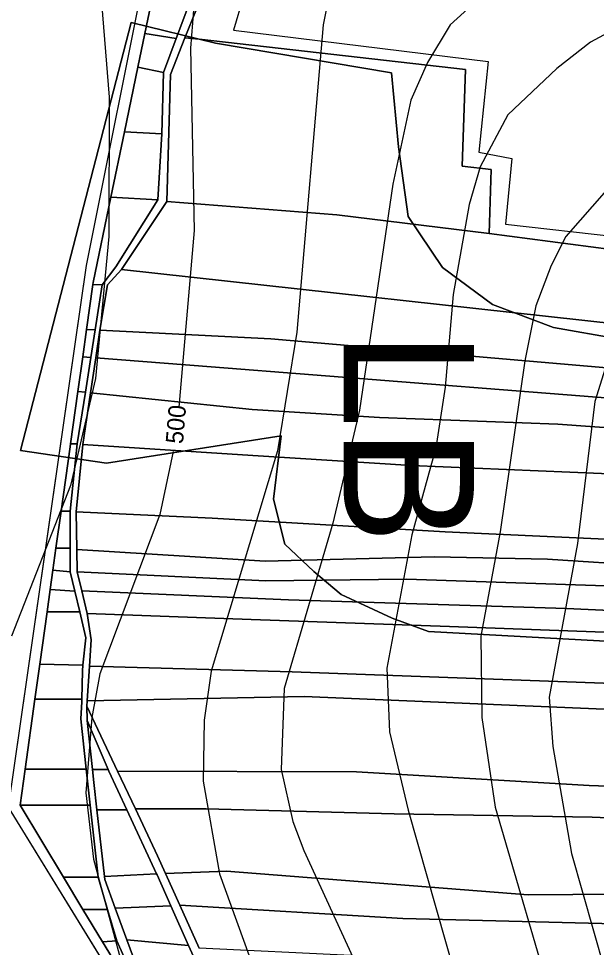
# Model space of a CAD drawing. Extents: x -510989 to -501240, y -1184665 to -1176089.
# Drawn here: x -510627.5 to -510428, y -1179852.4 to -1179531.8 of the extents above; entities that cross this region are included whole.
import ezdxf

# ---------------------------------------------------------------- set-up
doc = ezdxf.new("R2010")
doc.units = 0
for name, color, linetype in [('lesni_pozemek', 7, 'Continuous'), ('orna_puda', 7, 'Continuous'), ('ostatni_plocha_x_ostatni_komunikace', 7, 'Continuous'), ('popis', 7, 'Continuous'), ('STAV_systematicke_odvodneni', 7, 'Continuous'), ('STAV_USES', 7, 'Continuous'), ('vrstevnice_01', 7, 'Continuous'), ('vrstevnice_02', 7, 'Continuous'), ('vrstevnice_04', 7, 'Continuous')]:
    doc.layers.add(name, color=color, linetype=linetype)

msp = doc.modelspace()

# ---------------------------------------------------------------- linework, layer by layer
at = {"layer": 'lesni_pozemek'}
for points in [[(-510568.73, -1179527.04), (-510573.14, -1179538.64), (-510583.93, -1179536.95), (-510581.4, -1179524.72)], [(-510573.14, -1179538.64), (-510577.49, -1179550.44), (-510586.35, -1179548.64), (-510583.93, -1179536.95)], [(-510565.2, -1179538.93), (-510473.22, -1179549.43), (-510474.37, -1179582.77), (-510464.39, -1179583.91), (-510465, -1179606.05), (-510517.59, -1179599.58), (-510576.37, -1179594.9), (-510575, -1179551.17), (-510570.14, -1179538.42)], [(-510577.49, -1179550.44), (-510578.06, -1179571.56), (-510590.97, -1179570.95), (-510586.35, -1179548.64)], [(-510578.06, -1179571.56), (-510579.39, -1179594.43), (-510595.65, -1179593.51), (-510590.97, -1179570.95)], [(-510579.39, -1179594.43), (-510593.97, -1179617.53), (-510598.64, -1179623.66), (-510601.83, -1179623.63), (-510601.73, -1179622.9), (-510595.65, -1179593.51)], [(-510576.37, -1179594.9), (-510517.59, -1179599.58), (-510465, -1179606.05), (-510415.93, -1179612.44), (-510396.14, -1179615.98), (-510382.4, -1179616.2), (-510382.4, -1179639.16), (-510407.93, -1179638.62), (-510591.93, -1179618.39)], [(-510596.76, -1179623.73), (-510591.93, -1179618.39), (-510407.93, -1179638.62), (-510382.4, -1179639.16), (-510328.6, -1179640.31), (-510331.01, -1179652.14), (-510330.27, -1179659.72), (-510408.48, -1179653.8), (-510540.47, -1179642.33), (-510599.46, -1179639.33)], [(-510601.83, -1179623.63), (-510598.64, -1179623.66), (-510601.08, -1179639.25), (-510604, -1179639.1)], [(-510604, -1179639.1), (-510601.08, -1179639.25), (-510602.57, -1179648.79), (-510605.33, -1179648.57)], [(-510540.47, -1179642.33), (-510408.48, -1179653.8), (-510330.27, -1179659.72), (-510319.7, -1179660.52), (-510318.82, -1179671.97), (-510373.67, -1179666.75), (-510455.68, -1179660.32), (-510560.96, -1179652.05), (-510600.88, -1179648.92), (-510599.46, -1179639.33)], [(-510605.33, -1179648.57), (-510602.57, -1179648.79), (-510604.45, -1179660.75), (-510607, -1179660.49)], [(-510600.88, -1179648.92), (-510560.96, -1179652.05), (-510455.68, -1179660.32), (-510373.67, -1179666.75), (-510318.82, -1179671.97), (-510310.3, -1179671.97), (-510300.15, -1179683.21), (-510371.19, -1179676.91), (-510441.31, -1179671.81), (-510502.95, -1179669.48), (-510546.86, -1179666.72), (-510602.66, -1179660.94)], [(-510607, -1179660.49), (-510604.45, -1179660.75), (-510607.25, -1179678.65), (-510609.54, -1179678.65)], [(-510546.86, -1179666.72), (-510502.95, -1179669.48), (-510441.31, -1179671.81), (-510371.19, -1179676.91), (-510300.15, -1179683.21), (-510292.35, -1179691.85), (-510293.7, -1179699.68), (-510351.52, -1179695.17), (-510426.28, -1179688.82), (-510491.91, -1179686.11), (-510546.67, -1179682.57), (-510605.29, -1179678.77), (-510602.66, -1179660.94)], [(-510607.25, -1179678.65), (-510609.68, -1179701.83), (-510612.78, -1179701.83), (-510609.68, -1179679.64), (-510609.54, -1179678.65)], [(-510605.29, -1179678.77), (-510546.67, -1179682.57), (-510491.91, -1179686.11), (-510426.28, -1179688.82), (-510351.52, -1179695.17), (-510293.7, -1179699.68), (-510286.12, -1179721.89), (-510389.65, -1179713.12), (-510480.23, -1179708.99), (-510560.62, -1179704.3), (-510607.63, -1179702.01)], [(-510609.68, -1179701.83), (-510609.68, -1179714.64), (-510614.58, -1179714.64), (-510612.78, -1179701.83)], [(-510560.62, -1179704.3), (-510480.23, -1179708.99), (-510389.65, -1179713.12), (-510286.12, -1179721.89), (-510283.98, -1179732.07), (-510348.78, -1179722.43), (-510381.04, -1179721.52), (-510409.53, -1179720.72), (-510444.88, -1179718.4), (-510484.05, -1179717.6), (-510542.4, -1179719.12), (-510607.39, -1179715.04), (-510607.63, -1179702.01)], [(-510614.58, -1179714.64), (-510609.68, -1179714.64), (-510609.68, -1179722.77), (-510615.64, -1179722.23)], [(-510484.05, -1179717.6), (-510444.88, -1179718.4), (-510409.53, -1179720.72), (-510381.04, -1179721.52), (-510348.78, -1179722.43), (-510283.98, -1179732.07), (-510277.77, -1179741.89), (-510331.9, -1179731.78), (-510387.1, -1179728.9), (-510493.54, -1179725.36), (-510542.14, -1179725.88), (-510607.25, -1179722.81), (-510607.39, -1179715.04), (-510542.4, -1179719.12)], [(-510615.64, -1179722.23), (-510609.68, -1179722.77), (-510608.1, -1179729.41), (-510616.57, -1179728.87)], [(-510542.14, -1179725.88), (-510493.54, -1179725.36), (-510387.1, -1179728.9), (-510331.9, -1179731.78), (-510277.77, -1179741.89), (-510271.31, -1179750.37), (-510333.25, -1179740.22), (-510438.34, -1179735.46), (-510534.33, -1179732.44), (-510605.68, -1179729.34), (-510607.25, -1179722.81)], [(-510616.57, -1179728.87), (-510608.1, -1179729.41), (-510606.39, -1179736.6), (-510617.65, -1179736.6)], [(-510534.33, -1179732.44), (-510438.34, -1179735.46), (-510333.25, -1179740.22), (-510271.31, -1179750.37), (-510262.09, -1179758.56), (-510334.9, -1179746.88), (-510397.05, -1179744.63), (-510478.75, -1179741.67), (-510547.19, -1179739.19), (-510603.81, -1179737.14), (-510605.68, -1179729.34)], [(-510617.65, -1179736.6), (-510606.39, -1179736.6), (-510604.26, -1179745.51), (-510605.27, -1179754.98), (-510620.18, -1179754.65)], [(-510603.81, -1179737.14), (-510547.19, -1179739.19), (-510478.75, -1179741.67), (-510397.05, -1179744.63), (-510334.9, -1179746.88), (-510334.9, -1179754.69), (-510252.78, -1179766.83), (-510246.61, -1179775.7), (-510333.84, -1179764.55), (-510533.01, -1179757.29), (-510603.05, -1179755.31), (-510602.46, -1179746.27)], [(-510620.18, -1179754.65), (-510605.27, -1179754.98), (-510605.48, -1179756.93), (-510605.67, -1179766.72), (-510621.87, -1179766.72)], [(-510533.01, -1179757.29), (-510333.84, -1179764.55), (-510246.61, -1179775.7), (-510239.55, -1179785.86), (-510329.92, -1179774.2), (-510528.89, -1179765.83), (-510603.84, -1179767.32), (-510603.05, -1179755.31)], [(-510621.87, -1179766.72), (-510605.67, -1179766.72), (-510605.69, -1179767.69), (-510606.05, -1179773.51), (-510604.12, -1179790.88), (-510625.25, -1179790.88)], [(-510603.84, -1179767.32), (-510528.89, -1179765.83), (-510329.92, -1179774.2), (-510239.55, -1179785.86), (-510234.05, -1179793.77), (-510252.35, -1179805.72), (-510329.73, -1179800.08), (-510430.57, -1179796.56), (-510510.79, -1179791.82), (-510593.32, -1179791.57), (-510603.95, -1179769.08)], [(-510603.83, -1179774.13), (-510596.57, -1179791.05), (-510601.96, -1179791.05)], [(-510625.25, -1179790.88), (-510604.12, -1179790.88), (-510602.73, -1179803.35), (-510627, -1179803.35)], [(-510601.96, -1179791.05), (-510596.57, -1179791.05), (-510596.35, -1179791.54), (-510590.12, -1179804.91), (-510600.43, -1179804.91), (-510601.47, -1179795.45)], [(-510510.79, -1179791.82), (-510430.57, -1179796.56), (-510329.73, -1179800.08), (-510252.35, -1179805.72), (-510234.05, -1179793.77), (-510232.04, -1179799.6), (-510211.95, -1179806.09), (-510185.48, -1179826.82), (-510191.53, -1179829.57), (-510228.63, -1179823.76), (-510283.76, -1179816.92), (-510344.54, -1179810.98), (-510429.46, -1179807.46), (-510497.86, -1179806.26), (-510562.78, -1179804.53), (-510587.19, -1179804.53), (-510593.32, -1179791.57)], [(-510627, -1179803.35), (-510602.73, -1179803.35), (-510599.98, -1179828.12), (-510612.02, -1179828.12)], [(-510600.43, -1179804.91), (-510590.12, -1179804.91), (-510579.85, -1179826.95), (-510597.88, -1179827.94)], [(-510587.19, -1179804.53), (-510562.78, -1179804.53), (-510497.86, -1179806.26), (-510429.46, -1179807.46), (-510344.54, -1179810.98), (-510283.76, -1179816.92), (-510228.63, -1179823.76), (-510191.53, -1179829.57), (-510181.59, -1179842.23), (-510159.37, -1179852.14), (-510193.24, -1179849.02), (-510231.78, -1179843.38), (-510301.59, -1179836.73), (-510358.8, -1179833.62), (-510451.61, -1179834.23), (-510555.73, -1179826.08), (-510576.77, -1179826.84), (-510579.53, -1179820.74)], [(-510579.85, -1179826.95), (-510579.67, -1179827.34), (-510574.9, -1179838.01), (-510594.1, -1179838.9), (-510597.76, -1179828.96), (-510597.88, -1179827.94)], [(-510576.77, -1179826.84), (-510555.73, -1179826.08), (-510451.61, -1179834.23), (-510358.8, -1179833.62), (-510301.59, -1179836.73), (-510288.94, -1179847.02), (-510344.28, -1179843.5), (-510403.25, -1179844.78), (-510494.79, -1179842.4), (-510571.81, -1179837.81)], [(-510599.98, -1179828.12), (-510596.75, -1179839.27), (-510605.27, -1179839.27), (-510612.02, -1179828.12)], [(-510605.27, -1179839.27), (-510596.75, -1179839.27), (-510593.6, -1179850.13), (-510598.48, -1179850.49)], [(-510594.1, -1179838.9), (-510574.9, -1179838.01), (-510568.79, -1179851.7), (-510590.1, -1179849.75)], [(-510494.79, -1179842.4), (-510403.25, -1179844.78), (-510344.28, -1179843.5), (-510288.94, -1179847.02), (-510213.45, -1179855.48), (-510149.86, -1179858.04), (-510148.82, -1179865.93), (-510236.2, -1179864.71), (-510271.72, -1179860.67), (-510350.09, -1179857.04), (-510386.34, -1179858.17), (-510460.48, -1179857.7), (-510565.1, -1179852.67), (-510571.81, -1179837.81)], [(-510598.48, -1179850.49), (-510593.6, -1179850.13), (-510589.26, -1179859.95), (-510592.93, -1179859.68)], [(-510590.1, -1179849.75), (-510568.79, -1179851.7), (-510564.17, -1179862.06), (-510586.31, -1179860.05)]]:
    msp.add_lwpolyline(points, close=True, dxfattribs=at)
at = {"layer": 'orna_puda'}
msp.add_lwpolyline([(-510415.93, -1179612.44), (-510465, -1179606.05), (-510464.39, -1179583.91), (-510474.37, -1179582.77), (-510473.22, -1179549.43), (-510565.2, -1179538.93), (-510570.14, -1179538.42), (-510566.1, -1179528.58)], dxfattribs=at)
at = {"layer": 'ostatni_plocha_x_ostatni_komunikace'}
for points in [[(-510506, -1180185), (-510544, -1179990), (-510564, -1179913), (-510631, -1179804), (-510604, -1179617), (-510561, -1179402), (-510474, -1179263), (-510441, -1179151), (-510432, -1179041)], [(-510581.4, -1179524.72), (-510583.93, -1179536.95), (-510586.35, -1179548.64), (-510590.97, -1179570.95), (-510595.65, -1179593.51), (-510601.73, -1179622.9), (-510601.83, -1179623.63), (-510604, -1179639.1), (-510605.33, -1179648.57), (-510607, -1179660.49), (-510609.54, -1179678.65), (-510609.68, -1179679.64), (-510612.78, -1179701.83), (-510614.58, -1179714.64), (-510615.64, -1179722.23), (-510616.57, -1179728.87), (-510617.65, -1179736.6), (-510620.18, -1179754.65), (-510621.87, -1179766.72), (-510625.25, -1179790.88), (-510627, -1179803.35), (-510612.02, -1179828.12), (-510605.27, -1179839.27), (-510598.48, -1179850.49), (-510592.93, -1179859.68)], [(-510589.26, -1179859.95), (-510593.6, -1179850.13), (-510596.75, -1179839.27), (-510599.98, -1179828.12), (-510602.73, -1179803.35), (-510604.12, -1179790.88), (-510606.05, -1179773.51), (-510605.69, -1179767.69), (-510605.67, -1179766.72), (-510605.48, -1179756.93), (-510605.27, -1179754.98), (-510604.26, -1179745.51), (-510606.39, -1179736.6), (-510608.1, -1179729.41), (-510609.68, -1179722.77), (-510609.68, -1179714.64), (-510609.68, -1179701.83), (-510607.25, -1179678.65), (-510604.45, -1179660.75), (-510602.57, -1179648.79), (-510601.08, -1179639.25), (-510598.64, -1179623.66), (-510593.97, -1179617.53), (-510579.39, -1179594.43), (-510578.06, -1179571.56), (-510577.49, -1179550.44), (-510573.14, -1179538.64), (-510568.73, -1179527.04)], [(-510566.1, -1179528.58), (-510570.14, -1179538.42), (-510575, -1179551.17), (-510576.37, -1179594.9), (-510591.93, -1179618.39), (-510596.76, -1179623.73), (-510599.46, -1179639.33), (-510600.88, -1179648.92), (-510602.66, -1179660.94), (-510605.29, -1179678.77), (-510607.63, -1179702.01), (-510607.39, -1179715.04), (-510607.25, -1179722.81), (-510605.68, -1179729.34), (-510603.81, -1179737.14), (-510602.46, -1179746.27), (-510603.05, -1179755.31), (-510603.84, -1179767.32), (-510603.95, -1179769.08), (-510603.83, -1179774.13), (-510601.96, -1179791.05), (-510601.47, -1179795.45), (-510600.43, -1179804.91), (-510597.88, -1179827.94), (-510597.76, -1179828.96), (-510594.1, -1179838.9), (-510590.1, -1179849.75), (-510586.31, -1179860.05)], [(-510564.17, -1179862.06), (-510568.79, -1179851.7), (-510574.9, -1179838.01), (-510579.67, -1179827.34), (-510579.85, -1179826.95), (-510590.12, -1179804.91), (-510596.35, -1179791.54), (-510596.57, -1179791.05), (-510603.83, -1179774.13), (-510603.95, -1179769.08), (-510593.32, -1179791.57), (-510587.19, -1179804.53), (-510579.53, -1179820.74), (-510576.77, -1179826.84), (-510571.81, -1179837.81), (-510565.1, -1179852.67)]]:
    msp.add_lwpolyline(points, dxfattribs=at)
at = {"layer": 'popis'}
msp.add_lwpolyline([(-510525, -1180087.5), (-510544, -1179990), (-510564, -1179913), (-510597.5, -1179858.5), (-510631, -1179804), (-510617.5, -1179710.5), (-510604, -1179617), (-510582.5, -1179509.5), (-510561, -1179402), (-510517.5, -1179332.5), (-510474, -1179263), (-510457.5, -1179207), (-510441, -1179151), (-510432, -1179041)], dxfattribs=at)
at = {"layer": 'STAV_systematicke_odvodneni'}
for p, q in [((-510542.5, -1179499.64), (-510553.29, -1179535.82)), ((-510553.29, -1179535.82), (-510465.33, -1179546.61)), ((-510465.33, -1179546.61), (-510468.57, -1179577.93)), ((-510468.57, -1179577.93), (-510457.23, -1179580.08)), ((-510457.23, -1179580.08), (-510459.39, -1179602.76)), ((-510459.39, -1179602.76), (-510382.76, -1179611.4))]:
    msp.add_line(p, q, dxfattribs=at)
at = {"layer": 'STAV_USES'}
for p, q in [((-510626.8, -1179680.94), (-510588.6, -1179533.16)), ((-510588.6, -1179533.16), (-510626.8, -1179680.94)), ((-510588.6, -1179533.16), (-510559.47, -1179540.33)), ((-510559.47, -1179540.33), (-510588.6, -1179533.16)), ((-510559.47, -1179540.33), (-510498.81, -1179550.53)), ((-510498.81, -1179550.53), (-510559.47, -1179540.33)), ((-510498.81, -1179550.53), (-510496.38, -1179576.08)), ((-510496.38, -1179576.08), (-510498.81, -1179550.53)), ((-510496.38, -1179576.08), (-510493.03, -1179600.1)), ((-510493.03, -1179600.1), (-510496.38, -1179576.08)), ((-510493.03, -1179600.1), (-510481.18, -1179617.74)), ((-510481.18, -1179617.74), (-510493.03, -1179600.1)), ((-510481.18, -1179617.74), (-510463.85, -1179630.51)), ((-510463.85, -1179630.51), (-510481.18, -1179617.74)), ((-510463.85, -1179630.51), (-510442.87, -1179638.42)), ((-510442.87, -1179638.42), (-510463.85, -1179630.51)), ((-510442.87, -1179638.42), (-510396.06, -1179646.63)), ((-510396.06, -1179646.63), (-510442.87, -1179638.42)), ((-510536.81, -1179675.83), (-510597.11, -1179685.26)), ((-510597.11, -1179685.26), (-510536.81, -1179675.83)), ((-510539.54, -1179697.72), (-510536.81, -1179675.83)), ((-510536.81, -1179675.83), (-510539.54, -1179697.72)), ((-510597.11, -1179685.26), (-510626.8, -1179680.94)), ((-510626.8, -1179680.94), (-510597.11, -1179685.26)), ((-510535.59, -1179713.23), (-510539.54, -1179697.72)), ((-510539.54, -1179697.72), (-510535.59, -1179713.23)), ((-510525.56, -1179722.66), (-510535.59, -1179713.23)), ((-510535.59, -1179713.23), (-510525.56, -1179722.66)), ((-510516.14, -1179730.57), (-510525.56, -1179722.66)), ((-510525.56, -1179722.66), (-510516.14, -1179730.57)), ((-510498.5, -1179738.78), (-510516.14, -1179730.57)), ((-510516.14, -1179730.57), (-510498.5, -1179738.78)), ((-510486.04, -1179743.34), (-510498.5, -1179738.78)), ((-510498.5, -1179738.78), (-510486.04, -1179743.34)), ((-510341.95, -1179751.25), (-510486.04, -1179743.34)), ((-510486.04, -1179743.34), (-510341.95, -1179751.25))]:
    msp.add_line(p, q, dxfattribs=at)
at = {"layer": 'vrstevnice_01'}
for points in [[(-510669, -1179284), (-510653, -1179280), (-510632.5, -1179277), (-510624.59, -1179278), (-510601.81, -1179284), (-510583.91, -1179292), (-510547.59, -1179314), (-510528.31, -1179330), (-510507.19, -1179349), (-510499.31, -1179360), (-510495, -1179370), (-510496.5, -1179385), (-510504.19, -1179397), (-510530.69, -1179428), (-510543.81, -1179450), (-510552.09, -1179469), (-510563.59, -1179505), (-510566.41, -1179520), (-510568.19, -1179542), (-510566.91, -1179605), (-510572.14, -1179665.94)], [(-510442.19, -1179501), (-510478.5, -1179534), (-510486.31, -1179547), (-510492.09, -1179560), (-510498.31, -1179589), (-510509.81, -1179667), (-510519, -1179706), (-510535.81, -1179763), (-510536.81, -1179791), (-510532.81, -1179809), (-510529, -1179819), (-510510.19, -1179860), (-510506.69, -1179872), (-510502.5, -1179909), (-510502.5, -1179934), (-510505.69, -1179970), (-510515.59, -1180010), (-510522.19, -1180030)], [(-510295.41, -1179526), (-510314.81, -1179546), (-510320.69, -1179549), (-510338.31, -1179556), (-510378.41, -1179563), (-510396.81, -1179571), (-510415.59, -1179583), (-510424.59, -1179591), (-510438.59, -1179607), (-510443.59, -1179617), (-510448.91, -1179631), (-510452.69, -1179650), (-510461.19, -1179709), (-510467.91, -1179745), (-510467.59, -1179773), (-510463, -1179804), (-510441.91, -1179876), (-510433.09, -1179911), (-510429.31, -1179935), (-510429.81, -1179973), (-510434.41, -1180015), (-510434.41, -1180045)], [(-510574.1, -1179681.23), (-510578.69, -1179703), (-510599.5, -1179758), (-510602.19, -1179773), (-510604.31, -1179799), (-510601.59, -1179822), (-510590.81, -1179862), (-510586.31, -1179915), (-510588.5, -1179927), (-510594.91, -1179937), (-510608.59, -1179946), (-510620, -1179950), (-510642.19, -1179953), (-510660.91, -1179952), (-510688, -1179941), (-510711.81, -1179925), (-510756.09, -1179892), (-510825, -1179844), (-510851.31, -1179823), (-510876.09, -1179798), (-510890.81, -1179779), (-510919.09, -1179731.62)]]:
    msp.add_lwpolyline(points, dxfattribs=at)
at = {"layer": 'vrstevnice_02'}
for points in [[(-510636.09, -1179342), (-510620.41, -1179344), (-510609.69, -1179350), (-510604.31, -1179355), (-510595.59, -1179367), (-510589.5, -1179384), (-510587.91, -1179403), (-510589.19, -1179413), (-510599.09, -1179440), (-510604.19, -1179466), (-510604.09, -1179481), (-510599.5, -1179519), (-510596.19, -1179559), (-510596.31, -1179607), (-510601, -1179656), (-510609.59, -1179693), (-510629.91, -1179745)], [(-510519.41, -1179519), (-510522.31, -1179534), (-510531.41, -1179640), (-510538.09, -1179681), (-510561, -1179757), (-510563.41, -1179774), (-510563.81, -1179795), (-510558.19, -1179827), (-510535.69, -1179889), (-510531.91, -1179913), (-510531.09, -1179923), (-510533.81, -1179950), (-510542.81, -1179976), (-510553.31, -1179992), (-510571, -1180011), (-510581.19, -1180020), (-510592.41, -1180024), (-510598.59, -1180025), (-510607.59, -1180024), (-510613.41, -1180021), (-510635.41, -1180003)], [(-510234.5, -1179524), (-510251.09, -1179539), (-510285.09, -1179562), (-510313.5, -1179576), (-510352.81, -1179585), (-510378.41, -1179594), (-510402.09, -1179610), (-510410.91, -1179620), (-510419.81, -1179636), (-510428.59, -1179664), (-510434.5, -1179713), (-510444.31, -1179766), (-510443.09, -1179783), (-510436.59, -1179820), (-510425.19, -1179860), (-510412.59, -1179894), (-510401.19, -1179930), (-510399.59, -1179955), (-510406.41, -1180013), (-510405.5, -1180032), (-510397, -1180073)], [(-510407.81, -1179528), (-510430.09, -1179540), (-510441.69, -1179549), (-510458.59, -1179565), (-510468.19, -1179583), (-510472, -1179596), (-510477.5, -1179627), (-510480.19, -1179659), (-510483.41, -1179680), (-510491.69, -1179710), (-510500.41, -1179756), (-510499.41, -1179778), (-510493, -1179805), (-510473.69, -1179873), (-510466.5, -1179909), (-510464.91, -1179944), (-510466.41, -1179971), (-510473.09, -1180013), (-510475.69, -1180041), (-510475.69, -1180089)]]:
    msp.add_lwpolyline(points, dxfattribs=at)

# ---------------------------------------------------------------- texts
at = {"layer": 'STAV_USES'}
msp.add_text('LB', height=45, rotation=270, dxfattribs=at).set_placement((-510515.28, -1179639.54))
at = {"layer": 'vrstevnice_04'}
msp.add_text('500', height=6, rotation=85.1367, dxfattribs=at).set_placement((-510570.77, -1179678.79))

doc.saveas('drawing.dxf')
